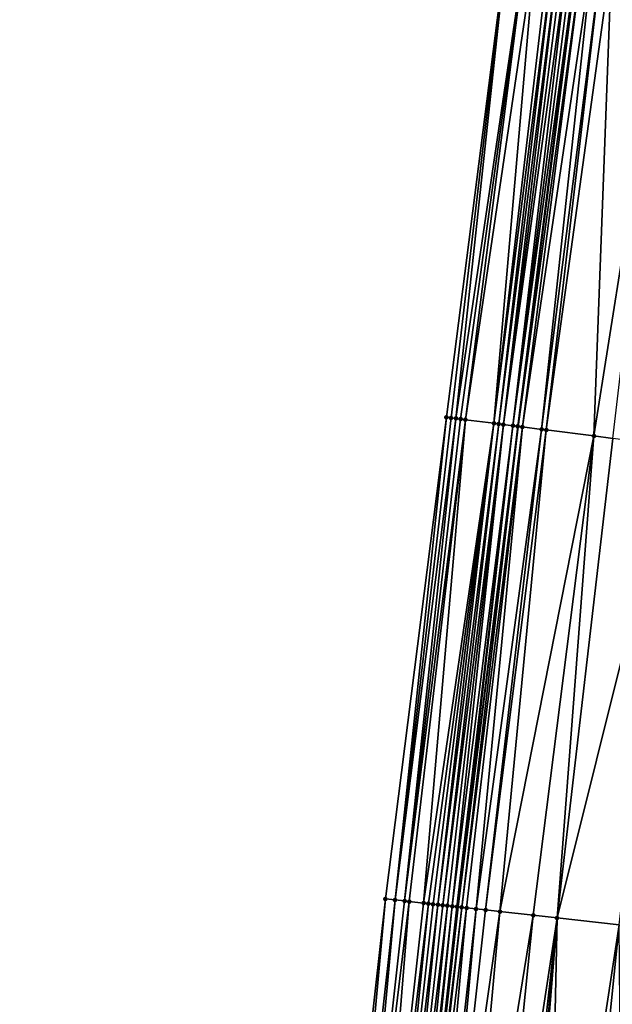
# Model space of a CAD drawing. Header units: feet. Extents: x 2004186 to 2014793, y 836912 to 864902.
# Tile 901 of 974: x 2004211 to 2004236, y 861658 to 861699. Entities that reach past the tile are written whole.
import ezdxf

# ---------------------------------------------------------------- set-up
doc = ezdxf.new("R2010")
doc.units = ezdxf.units.FT
doc.header["$LTSCALE"] = 100
doc.header["$MEASUREMENT"] = 0
for name, color, linetype, lineweight in [('EP_Travel Lane', 5, 'Continuous', 40), ('Road Shots', 4, 'Continuous', 200), ('Road X-Section', 30, 'Continuous', 13)]:
    doc.layers.add(name, color=color, linetype=linetype, lineweight=lineweight)
doc.layers.add('I-77 SB_MM21-27-Surface-Border', color=7, linetype='Continuous')
doc.layers.add('I-77 SB_MM21-27-Surface-TIN', color=7, linetype='Continuous')

msp = doc.modelspace()

# ---------------------------------------------------------------- linework, layer by layer
at = {"layer": 'EP_Travel Lane'}
msp.add_polyline3d([(2004212.544174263, 861502.873423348, 470.2992342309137), (2004214.489620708, 861522.7748377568, 470.6858175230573), (2004216.435079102, 861542.676374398, 471.0663750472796), (2004218.380463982, 861562.5771590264, 471.4839420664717), (2004220.325887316, 861582.4783370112, 471.8821549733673), (2004222.567689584, 861602.5243743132, 472.2747324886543), (2004224.793888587, 861622.3959875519, 472.6789331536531), (2004227.020107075, 861642.2677747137, 473.0741233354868), (2004229.246394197, 861662.14017452, 473.4375800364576), (2004231.740980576, 861682.1790557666, 473.8291582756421), (2004234.233509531, 861702.0191539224, 474.2284171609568), (2004236.725954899, 861721.8585867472, 474.6600591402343), (2004239.218455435, 861741.6984586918, 475.0703210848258), (2004242.03659576, 861761.6809461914, 475.4789857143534), (2004244.871533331, 861781.4747629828, 475.8894471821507), (2004247.706480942, 861801.2686498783, 476.2963339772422)], dxfattribs=at)
at = {"layer": 'I-77 SB_MM21-27-Surface-Border', "color": 3, "linetype": 'ByBlock', "lineweight": -2}
msp.add_polyline3d([(2004210.95935604, 861503.0270322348, 470.3435030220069), (2004213.098814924, 861522.9095220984, 470.7305084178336), (2004215.636447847, 861542.7538303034, 471.0863253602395), (2004217.178667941, 861562.6938210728, 471.5088526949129), (2004218.322746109, 861582.6723228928, 471.9463492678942), (2004219.959737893, 861602.8135498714, 472.3585131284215), (2004221.976988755, 861622.7085263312, 472.7594692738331), (2004223.994210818, 861642.6032445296, 473.1738044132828), (2004226.210286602, 861662.4765665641, 473.5483366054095), (2004228.748391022, 861682.5584888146, 473.9335185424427), (2004231.277773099, 861702.3938574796, 474.3342172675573), (2004234.203906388, 861722.1783482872, 474.7485484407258), (2004236.931671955, 861741.9883398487, 475.1530451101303), (2004240.53668502, 861761.8935343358, 475.5213609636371), (2004243.74974978, 861781.6338770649, 475.9151746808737), (2004246.962803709, 861801.3741436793, 476.3128690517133)], dxfattribs=at)
at = {"layer": 'I-77 SB_MM21-27-Surface-TIN', "color": 128, "linetype": 'ByBlock', "lineweight": -2}
for points in [[(2004231.277773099, 861702.3938574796, 474.3342172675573), (2004228.748391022, 861682.5584888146, 473.9335185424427), (2004228.946801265, 861682.5333215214, 473.9271113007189)], [(2004231.277773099, 861702.3938574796, 474.3342172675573), (2004228.946801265, 861682.5333215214, 473.9271113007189), (2004229.145220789, 861682.5082270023, 473.9171608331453)], [(2004232.071426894, 861702.293288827, 474.3036938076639), (2004231.277773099, 861702.3938574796, 474.3342172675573), (2004229.145220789, 861682.5082270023, 473.9171608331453)], [(2004232.071426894, 861702.293288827, 474.3036938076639), (2004229.145220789, 861682.5082270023, 473.9171608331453), (2004229.343658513, 861682.4832751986, 473.9002618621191)], [(2004232.071426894, 861702.293288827, 474.3036938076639), (2004229.343658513, 861682.4832751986, 473.9002618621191), (2004229.542075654, 861682.4581619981, 473.8912209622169)], [(2004232.468239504, 861702.2428924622, 474.2938869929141), (2004232.071426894, 861702.293288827, 474.3036938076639), (2004229.542075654, 861682.4581619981, 473.8912209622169)], [(2004232.468239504, 861702.2428924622, 474.2938869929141), (2004229.542075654, 861682.4581619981, 473.8912209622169), (2004230.732500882, 861682.3068740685, 473.8666131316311)], [(2004233.063471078, 861702.1673971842, 474.2743435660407), (2004232.468239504, 861702.2428924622, 474.2938869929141), (2004230.732500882, 861682.3068740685, 473.8666131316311)], [(2004233.261872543, 861702.1421610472, 474.2712880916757), (2004233.063471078, 861702.1673971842, 474.2743435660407), (2004230.732500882, 861682.3068740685, 473.8666131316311)], [(2004233.261872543, 861702.1421610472, 474.2712880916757), (2004230.732500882, 861682.3068740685, 473.8666131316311), (2004230.930910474, 861682.2817016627, 473.8604548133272)], [(2004233.460288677, 861702.1170399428, 474.2626319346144), (2004233.261872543, 861702.1421610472, 474.2712880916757), (2004230.930910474, 861682.2817016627, 473.8604548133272)], [(2004233.460288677, 861702.1170399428, 474.2626319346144), (2004230.930910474, 861682.2817016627, 473.8604548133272), (2004231.12932533, 861682.2565705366, 473.8522866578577)], [(2004233.658715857, 861702.0920054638, 474.2497581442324), (2004233.460288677, 861702.1170399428, 474.2626319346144), (2004231.12932533, 861682.2565705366, 473.8522866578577)], [(2004233.857148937, 861702.0670172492, 474.2346318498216), (2004233.658715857, 861702.0920054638, 474.2497581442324), (2004231.12932533, 861682.2565705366, 473.8522866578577)], [(2004233.857148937, 861702.0670172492, 474.2346318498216), (2004231.12932533, 861682.2565705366, 473.8522866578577), (2004231.526175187, 861682.2064662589, 473.8282589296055)], [(2004234.055568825, 861702.0419255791, 474.2245425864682), (2004233.857148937, 861702.0670172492, 474.2346318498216), (2004231.526175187, 861682.2064662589, 473.8282589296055)], [(2004234.055568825, 861702.0419255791, 474.2245425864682), (2004231.526175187, 861682.2064662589, 473.8282589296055), (2004234.233509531, 861702.0191539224, 474.2284171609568)], [(2004231.724567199, 861682.1811559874, 473.8288129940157), (2004234.233509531, 861702.0191539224, 474.2284171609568), (2004231.526175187, 861682.2064662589, 473.8282589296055)], [(2004231.724567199, 861682.1811559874, 473.8288129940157), (2004231.740980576, 861682.1790557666, 473.8291582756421), (2004234.233509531, 861702.0191539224, 474.2284171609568)], [(2004234.253950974, 861702.0165379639, 474.22886226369), (2004234.233509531, 861702.0191539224, 474.2284171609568), (2004231.740980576, 861682.1790557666, 473.8291582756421)], [(2004234.452339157, 861701.9911976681, 474.23087805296), (2004234.253950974, 861702.0165379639, 474.22886226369), (2004231.740980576, 861682.1790557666, 473.8291582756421)], [(2004234.452339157, 861701.9911976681, 474.23087805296), (2004231.740980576, 861682.1790557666, 473.8291582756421), (2004231.922949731, 861682.1557713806, 473.8329862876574)], [(2004234.849151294, 861701.9407975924, 474.2212519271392), (2004234.452339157, 861701.9911976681, 474.23087805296), (2004231.922949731, 861682.1557713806, 473.8329862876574)], [(2004234.849151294, 861701.9407975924, 474.2212519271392), (2004231.922949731, 861682.1557713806, 473.8329862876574), (2004232.716563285, 861682.0548871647, 473.8178272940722)], [(2004235.24595522, 861701.8903331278, 474.2147607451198), (2004234.849151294, 861701.9407975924, 474.2212519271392), (2004232.716563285, 861682.0548871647, 473.8178272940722)], [(2004235.24595522, 861701.8903331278, 474.2147607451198), (2004232.716563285, 861682.0548871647, 473.8178272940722), (2004232.914970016, 861682.0296923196, 473.8127614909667)], [(2004235.642772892, 861701.839976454, 474.2030214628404), (2004235.24595522, 861701.8903331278, 474.2147607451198), (2004232.914970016, 861682.0296923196, 473.8127614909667)], [(2004235.642772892, 861701.839976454, 474.2030214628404), (2004232.914970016, 861682.0296923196, 473.8127614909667), (2004234.899100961, 861681.7782429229, 473.737805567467)], [(2004238.023721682, 861701.538171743, 474.116259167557), (2004235.642772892, 861701.839976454, 474.2030214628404), (2004234.899100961, 861681.7782429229, 473.737805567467)], [(2004238.023721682, 861701.538171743, 474.116259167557), (2004234.899100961, 861681.7782429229, 473.737805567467), (2004235.692751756, 861681.677650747, 473.7084277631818)], [(2004228.748391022, 861682.5584888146, 473.9335185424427), (2004226.210286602, 861662.4765665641, 473.5483366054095), (2004226.607845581, 861662.432442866, 473.5376866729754)], [(2004228.946801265, 861682.5333215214, 473.9271113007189), (2004228.748391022, 861682.5584888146, 473.9335185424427), (2004226.607845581, 861662.432442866, 473.5376866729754)], [(2004229.145220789, 861682.5082270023, 473.9171608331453), (2004228.946801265, 861682.5333215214, 473.9271113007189), (2004226.607845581, 861662.432442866, 473.5376866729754)], [(2004229.145220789, 861682.5082270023, 473.9171608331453), (2004226.607845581, 861662.432442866, 473.5376866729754), (2004227.005432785, 861662.3885722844, 473.5139241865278)], [(2004229.343658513, 861682.4832751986, 473.9002618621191), (2004229.145220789, 861682.5082270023, 473.9171608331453), (2004227.005432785, 861662.3885722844, 473.5139241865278)], [(2004229.542075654, 861682.4581619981, 473.8912209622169), (2004229.343658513, 861682.4832751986, 473.9002618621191), (2004227.005432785, 861662.3885722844, 473.5139241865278)], [(2004229.542075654, 861682.4581619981, 473.8912209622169), (2004227.005432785, 861662.3885722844, 473.5139241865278), (2004227.204220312, 861662.3665825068, 473.5048656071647)], [(2004229.542075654, 861682.4581619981, 473.8912209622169), (2004227.204220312, 861662.3665825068, 473.5048656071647), (2004227.800563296, 861662.3004374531, 473.4867929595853)], [(2004230.732500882, 861682.3068740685, 473.8666131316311), (2004229.542075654, 861682.4581619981, 473.8912209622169), (2004227.800563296, 861662.3004374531, 473.4867929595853)], [(2004230.732500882, 861682.3068740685, 473.8666131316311), (2004227.800563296, 861662.3004374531, 473.4867929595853), (2004227.999334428, 861662.2783006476, 473.4853510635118)], [(2004230.732500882, 861682.3068740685, 473.8666131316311), (2004227.999334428, 861662.2783006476, 473.4853510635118), (2004228.198095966, 861662.2560778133, 473.4883658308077)], [(2004230.732500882, 861682.3068740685, 473.8666131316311), (2004228.198095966, 861662.2560778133, 473.4883658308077), (2004228.396869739, 861662.233964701, 473.4856965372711)], [(2004230.930910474, 861682.2817016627, 473.8604548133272), (2004230.732500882, 861682.3068740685, 473.8666131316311), (2004228.396869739, 861662.233964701, 473.4856965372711)], [(2004230.930910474, 861682.2817016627, 473.8604548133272), (2004228.396869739, 861662.233964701, 473.4856965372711), (2004228.595653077, 861662.2119373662, 473.4785835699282)], [(2004231.12932533, 861682.2565705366, 473.8522866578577), (2004230.930910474, 861682.2817016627, 473.8604548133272), (2004228.595653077, 861662.2119373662, 473.4785835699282)], [(2004231.12932533, 861682.2565705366, 473.8522866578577), (2004228.595653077, 861662.2119373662, 473.4785835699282), (2004228.79444589, 861662.1899949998, 473.4670688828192)], [(2004231.12932533, 861682.2565705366, 473.8522866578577), (2004228.79444589, 861662.1899949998, 473.4670688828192), (2004228.993251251, 861662.1681651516, 473.4497252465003)], [(2004231.526175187, 861682.2064662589, 473.8282589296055), (2004231.12932533, 861682.2565705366, 473.8522866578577), (2004228.993251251, 861662.1681651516, 473.4497252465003)], [(2004231.526175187, 861682.2064662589, 473.8282589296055), (2004228.993251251, 861662.1681651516, 473.4497252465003), (2004229.192048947, 861662.146266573, 473.4359421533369)], [(2004231.526175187, 861682.2064662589, 473.8282589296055), (2004229.192048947, 861662.146266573, 473.4359421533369), (2004229.246394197, 861662.14017452, 473.4375800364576)], [(2004231.724567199, 861682.1811559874, 473.8288129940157), (2004231.526175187, 861682.2064662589, 473.8282589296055), (2004229.246394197, 861662.14017452, 473.4375800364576)], [(2004231.724567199, 861682.1811559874, 473.8288129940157), (2004229.246394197, 861662.14017452, 473.4375800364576), (2004231.740980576, 861682.1790557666, 473.8291582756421)], [(2004229.39080408, 861662.1239863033, 473.4419323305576), (2004231.740980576, 861682.1790557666, 473.8291582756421), (2004229.246394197, 861662.14017452, 473.4375800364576)], [(2004231.922949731, 861682.1557713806, 473.8329862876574), (2004231.740980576, 861682.1790557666, 473.8291582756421), (2004229.39080408, 861662.1239863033, 473.4419323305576)], [(2004231.922949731, 861682.1557713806, 473.8329862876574), (2004229.39080408, 861662.1239863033, 473.4419323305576), (2004229.589572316, 861662.1018235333, 473.441835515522)], [(2004231.922949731, 861682.1557713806, 473.8329862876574), (2004229.589572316, 861662.1018235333, 473.441835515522), (2004229.987131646, 861662.0577029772, 473.4310228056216)], [(2004232.716563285, 861682.0548871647, 473.8178272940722), (2004231.922949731, 861682.1557713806, 473.8329862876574), (2004229.987131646, 861662.0577029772, 473.4310228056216)], [(2004232.716563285, 861682.0548871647, 473.8178272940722), (2004229.987131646, 861662.0577029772, 473.4310228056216), (2004230.384684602, 861662.0135252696, 473.4231708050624)], [(2004232.914970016, 861682.0296923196, 473.8127614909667), (2004232.716563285, 861682.0548871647, 473.8178272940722), (2004230.384684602, 861662.0135252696, 473.4231708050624)], [(2004232.914970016, 861682.0296923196, 473.8127614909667), (2004230.384684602, 861662.0135252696, 473.4231708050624), (2004230.98102851, 861661.9473884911, 473.4046694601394)], [(2004234.899100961, 861681.7782429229, 473.737805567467), (2004232.914970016, 861682.0296923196, 473.8127614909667), (2004230.98102851, 861661.9473884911, 473.4046694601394)], [(2004234.899100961, 861681.7782429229, 473.737805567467), (2004230.98102851, 861661.9473884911, 473.4046694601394), (2004232.372519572, 861661.7932661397, 473.3513046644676)], [(2004234.899100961, 861681.7782429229, 473.737805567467), (2004232.372519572, 861661.7932661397, 473.3513046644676), (2004233.366431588, 861661.6830875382, 473.3179119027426)], [(2004235.692751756, 861681.677650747, 473.7084277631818), (2004234.899100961, 861681.7782429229, 473.737805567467), (2004233.366431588, 861661.6830875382, 473.3179119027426)], [(2004238.272106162, 861681.3506424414, 473.6170267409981), (2004235.692751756, 861681.677650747, 473.7084277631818), (2004233.366431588, 861661.6830875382, 473.3179119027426)], [(2004238.272106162, 861681.3506424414, 473.6170267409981), (2004233.366431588, 861661.6830875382, 473.3179119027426), (2004235.950617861, 861661.3967579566, 473.2241084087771)], [(2004226.210286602, 861662.4765665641, 473.5483366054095), (2004223.994210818, 861642.6032445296, 473.1738044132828), (2004224.391770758, 861642.5591294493, 473.1627081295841)], [(2004226.607845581, 861662.432442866, 473.5376866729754), (2004226.210286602, 861662.4765665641, 473.5483366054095), (2004224.391770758, 861642.5591294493, 473.1627081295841)], [(2004226.607845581, 861662.432442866, 473.5376866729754), (2004224.391770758, 861642.5591294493, 473.1627081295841), (2004224.789350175, 861642.5151890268, 473.1425638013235)], [(2004227.005432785, 861662.3885722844, 473.5139241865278), (2004226.607845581, 861662.432442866, 473.5376866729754), (2004224.789350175, 861642.5151890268, 473.1425638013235)], [(2004227.204220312, 861662.3665825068, 473.5048656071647), (2004227.005432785, 861662.3885722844, 473.5139241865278), (2004224.789350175, 861642.5151890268, 473.1425638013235)], [(2004227.204220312, 861662.3665825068, 473.5048656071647), (2004224.789350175, 861642.5151890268, 473.1425638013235), (2004225.584486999, 861642.4271108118, 473.112499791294)], [(2004227.800563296, 861662.3004374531, 473.4867929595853), (2004227.204220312, 861662.3665825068, 473.5048656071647), (2004225.584486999, 861642.4271108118, 473.112499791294)], [(2004227.999334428, 861662.2783006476, 473.4853510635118), (2004227.800563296, 861662.3004374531, 473.4867929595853), (2004225.584486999, 861642.4271108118, 473.112499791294)], [(2004227.999334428, 861662.2783006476, 473.4853510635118), (2004225.584486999, 861642.4271108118, 473.112499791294), (2004225.982033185, 861642.3828723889, 473.1077932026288)], [(2004228.198095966, 861662.2560778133, 473.4883658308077), (2004227.999334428, 861662.2783006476, 473.4853510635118), (2004225.982033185, 861642.3828723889, 473.1077932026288)], [(2004228.396869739, 861662.233964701, 473.4856965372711), (2004228.198095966, 861662.2560778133, 473.4883658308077), (2004225.982033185, 861642.3828723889, 473.1077932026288)], [(2004228.396869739, 861662.233964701, 473.4856965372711), (2004225.982033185, 861642.3828723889, 473.1077932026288), (2004226.379595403, 861642.3387777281, 473.0956391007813)], [(2004228.595653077, 861662.2119373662, 473.4785835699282), (2004228.396869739, 861662.233964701, 473.4856965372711), (2004226.379595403, 861642.3387777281, 473.0956391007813)], [(2004228.79444589, 861662.1899949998, 473.4670688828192), (2004228.595653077, 861662.2119373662, 473.4785835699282), (2004226.379595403, 861642.3387777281, 473.0956391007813)], [(2004228.79444589, 861662.1899949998, 473.4670688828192), (2004226.379595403, 861642.3387777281, 473.0956391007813), (2004226.777174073, 861642.2948306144, 473.0758414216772)], [(2004228.993251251, 861662.1681651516, 473.4497252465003), (2004228.79444589, 861662.1899949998, 473.4670688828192), (2004226.777174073, 861642.2948306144, 473.0758414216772)], [(2004228.993251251, 861662.1681651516, 473.4497252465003), (2004226.777174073, 861642.2948306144, 473.0758414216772), (2004226.975946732, 861642.2727075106, 473.0736897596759)], [(2004229.192048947, 861662.146266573, 473.4359421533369), (2004228.993251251, 861662.1681651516, 473.4497252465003), (2004226.975946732, 861642.2727075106, 473.0736897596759)], [(2004229.192048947, 861662.146266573, 473.4359421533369), (2004226.975946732, 861642.2727075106, 473.0736897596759), (2004229.246394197, 861662.14017452, 473.4375800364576)], [(2004226.975946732, 861642.2727075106, 473.0736897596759), (2004227.020107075, 861642.2677747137, 473.0741233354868), (2004229.246394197, 861662.14017452, 473.4375800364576)], [(2004229.39080408, 861662.1239863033, 473.4419323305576), (2004229.246394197, 861662.14017452, 473.4375800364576), (2004227.020107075, 861642.2677747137, 473.0741233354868)], [(2004229.39080408, 861662.1239863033, 473.4419323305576), (2004227.020107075, 861642.2677747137, 473.0741233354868), (2004227.174710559, 861642.2505052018, 473.075641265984)], [(2004229.589572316, 861662.1018235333, 473.441835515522), (2004229.39080408, 861662.1239863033, 473.4419323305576), (2004227.174710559, 861642.2505052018, 473.075641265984)], [(2004229.589572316, 861662.1018235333, 473.441835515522), (2004227.174710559, 861642.2505052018, 473.075641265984), (2004227.771042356, 861642.1842598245, 473.0627659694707)], [(2004229.987131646, 861662.0577029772, 473.4310228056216), (2004229.589572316, 861662.1018235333, 473.441835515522), (2004227.771042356, 861642.1842598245, 473.0627659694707)], [(2004229.987131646, 861662.0577029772, 473.4310228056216), (2004227.771042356, 861642.1842598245, 473.0627659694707), (2004228.16859524, 861642.1400814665, 473.0549477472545)], [(2004230.384684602, 861662.0135252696, 473.4231708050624), (2004229.987131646, 861662.0577029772, 473.4310228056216), (2004228.16859524, 861642.1400814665, 473.0549477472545)], [(2004230.98102851, 861661.9473884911, 473.4046694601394), (2004230.384684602, 861662.0135252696, 473.4231708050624), (2004228.16859524, 861642.1400814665, 473.0549477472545)], [(2004230.98102851, 861661.9473884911, 473.4046694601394), (2004228.16859524, 861642.1400814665, 473.0549477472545), (2004229.162503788, 861642.0298717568, 473.0231667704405)], [(2004232.372519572, 861661.7932661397, 473.3513046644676), (2004230.98102851, 861661.9473884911, 473.4046694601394), (2004229.162503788, 861642.0298717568, 473.0231667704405)], [(2004232.372519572, 861661.7932661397, 473.3513046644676), (2004229.162503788, 861642.0298717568, 473.0231667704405), (2004230.355212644, 861641.8977868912, 472.9763893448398)], [(2004233.366431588, 861661.6830875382, 473.3179119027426), (2004232.372519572, 861661.7932661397, 473.3513046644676), (2004230.355212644, 861641.8977868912, 472.9763893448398)], [(2004233.366431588, 861661.6830875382, 473.3179119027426), (2004230.355212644, 861641.8977868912, 472.9763893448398), (2004231.150359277, 861641.8097966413, 472.9417683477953)], [(2004233.366431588, 861661.6830875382, 473.3179119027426), (2004231.150359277, 861641.8097966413, 472.9417683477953), (2004231.547926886, 861641.7657503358, 472.9271092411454)], [(2004233.366431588, 861661.6830875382, 473.3179119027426), (2004231.547926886, 861641.7657503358, 472.9271092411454), (2004231.746706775, 861641.7436920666, 472.9215988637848)], [(2004233.366431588, 861661.6830875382, 473.3179119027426), (2004231.746706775, 861641.7436920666, 472.9215988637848), (2004232.939422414, 861641.6116680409, 472.8716696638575)], [(2004235.950617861, 861661.3967579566, 473.2241084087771), (2004233.366431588, 861661.6830875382, 473.3179119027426), (2004232.939422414, 861641.6116680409, 472.8716696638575)], [(2004235.950617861, 861661.3967579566, 473.2241084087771), (2004232.939422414, 861641.6116680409, 472.8716696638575), (2004233.933338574, 861641.5015265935, 472.8363524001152)], [(2004235.950617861, 861661.3967579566, 473.2241084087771), (2004233.933338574, 861641.5015265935, 472.8363524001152), (2004236.119976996, 861641.2594205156, 472.7480289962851)]]:
    msp.add_3dface(points, dxfattribs=at)
at = {"layer": 'Road Shots', "lineweight": 100}
for p in [(2004228.748391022, 861682.5584888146, 473.9335185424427), (2004228.946801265, 861682.5333215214, 473.9271113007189), (2004229.145220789, 861682.5082270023, 473.9171608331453), (2004229.343658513, 861682.4832751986, 473.9002618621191), (2004229.542075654, 861682.4581619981, 473.8912209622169), (2004230.732500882, 861682.3068740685, 473.8666131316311), (2004230.930910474, 861682.2817016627, 473.8604548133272), (2004231.12932533, 861682.2565705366, 473.8522866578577), (2004231.526175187, 861682.2064662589, 473.8282589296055), (2004231.724567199, 861682.1811559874, 473.8288129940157), (2004231.922949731, 861682.1557713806, 473.8329862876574), (2004232.716563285, 861682.0548871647, 473.8178272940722), (2004232.914970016, 861682.0296923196, 473.8127614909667), (2004234.899100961, 861681.7782429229, 473.737805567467), (2004226.210286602, 861662.4765665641, 473.5483366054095), (2004226.607845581, 861662.432442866, 473.5376866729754), (2004227.005432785, 861662.3885722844, 473.5139241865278), (2004227.204220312, 861662.3665825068, 473.5048656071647), (2004227.800563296, 861662.3004374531, 473.4867929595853), (2004227.999334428, 861662.2783006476, 473.4853510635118), (2004228.198095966, 861662.2560778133, 473.4883658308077), (2004228.396869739, 861662.233964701, 473.4856965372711), (2004228.595653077, 861662.2119373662, 473.4785835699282), (2004228.79444589, 861662.1899949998, 473.4670688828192), (2004228.993251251, 861662.1681651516, 473.4497252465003), (2004229.192048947, 861662.146266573, 473.4359421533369), (2004229.39080408, 861662.1239863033, 473.4419323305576), (2004229.589572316, 861662.1018235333, 473.441835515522), (2004229.987131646, 861662.0577029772, 473.4310228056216), (2004230.384684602, 861662.0135252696, 473.4231708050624), (2004230.98102851, 861661.9473884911, 473.4046694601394), (2004232.372519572, 861661.7932661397, 473.3513046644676), (2004233.366431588, 861661.6830875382, 473.3179119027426)]:
    msp.add_point(p, dxfattribs=at)
at = {"layer": 'Road X-Section', "extrusion": (0.1264673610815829, 0.9917547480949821, 0.02070087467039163), "elevation": 1108077.100383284, "flags": 128}
msp.add_lwpolyline([(-1879131.329882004, -22468.6456805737), (-1879132.129882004, -22468.67621057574), (-1879132.529882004, -22468.68601949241), (-1879133.129882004, -22468.70556710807), (-1879133.329882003, -22468.70862323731), (-1879133.529882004, -22468.71728124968), (-1879133.729882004, -22468.73015779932), (-1879133.929882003, -22468.74528733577), (-1879134.129882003, -22468.75537876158), (-1879134.329882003, -22468.75105815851), (-1879134.529882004, -22468.7490419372), (-1879134.929882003, -22468.7586701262), (-1879135.329882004, -22468.76516269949), (-1879135.729882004, -22468.77690449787), (-1879138.129882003, -22468.86368538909), (-1879140.929882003, -22468.95955248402), (-1879141.929882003, -22468.99574643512), (-1879144.329882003, -22469.08413712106), (-1879145.529882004, -22469.12860692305), (-1879145.729882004, -22469.13482607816), (-1879146.129882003, -22469.15203743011), (-1879146.529882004, -22469.15610824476), (-1879146.929882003, -22469.17048251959), (-1879147.329882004, -22469.18022334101), (-1879148.129882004, -22469.20767527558), (-1879148.729882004, -22469.22560800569), (-1879149.729882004, -22469.26608722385), (-1879150.729882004, -22469.30328066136), (-1879151.929882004, -22469.34453360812), (-1879152.729882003, -22469.37383712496), (-1879153.329882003, -22469.39080745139), (-1879154.929882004, -22469.45025674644), (-1879156.129882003, -22469.48912663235), (-1879156.729882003, -22469.51162248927), (-1879157.129882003, -22469.53045604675), (-1879157.329882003, -22469.54224195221), (-1879157.729882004, -22469.56089798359), (-1879157.929882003, -22469.57279482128), (-1879158.329882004, -22469.60585649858), (-1879158.529882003, -22469.62086295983), (-1879158.729882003, -22469.63829537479), (-1879158.929882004, -22469.66244760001), (-1879159.129882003, -22469.68913920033), (-1879159.329882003, -22469.71305082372), (-1879159.529882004, -22469.73361729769), (-1879160.129882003, -22469.78243750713), (-1879160.529882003, -22469.81336150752), (-1879160.729882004, -22469.82469662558), (-1879161.129882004, -22469.85959177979), (-1879161.329882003, -22469.87500427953), (-1879161.529882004, -22469.88773318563)], dxfattribs=at)
at = {"layer": 'Road X-Section', "extrusion": (0.1264673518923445, 0.9917547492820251, 0.02070087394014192), "elevation": 1108057.082988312, "flags": 128}
msp.add_lwpolyline([(-1879131.340153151, -22468.63118911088), (-1879131.54015315, -22468.63759772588), (-1879131.74015315, -22468.64755032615), (-1879131.940153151, -22468.66445291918), (-1879132.14015315, -22468.67349575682), (-1879133.34015315, -22468.69810886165), (-1879133.540153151, -22468.70426849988), (-1879133.74015315, -22468.71243840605), (-1879134.140153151, -22468.73647128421), (-1879134.34015315, -22468.73591710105), (-1879134.54015315, -22468.73174291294), (-1879135.34015315, -22468.74690515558), (-1879135.54015315, -22468.75197204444), (-1879137.54015315, -22468.8269440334), (-1879138.34015315, -22468.85632813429), (-1879140.94015315, -22468.94774874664), (-1879142.94015315, -22469.02561014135), (-1879144.54015315, -22469.08741773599), (-1879145.54015315, -22469.12442054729), (-1879146.14015315, -22469.15018942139), (-1879146.34015315, -22469.15474108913), (-1879146.540153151, -22469.15628312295), (-1879147.54015315, -22469.18362248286), (-1879148.14015315, -22469.20626977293), (-1879148.74015315, -22469.2257943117), (-1879150.940153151, -22469.30883725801), (-1879151.94015315, -22469.34061980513), (-1879152.74015315, -22469.37017261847), (-1879153.34015315, -22469.3870456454), (-1879155.34015315, -22469.46263575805), (-1879156.54015315, -22469.50948128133), (-1879157.34015315, -22469.54767493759), (-1879157.54015315, -22469.560258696), (-1879157.940153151, -22469.58118418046), (-1879158.140153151, -22469.59588683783), (-1879158.34015315, -22469.61701952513), (-1879158.74015315, -22469.64502669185), (-1879158.94015315, -22469.66249254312), (-1879159.14015315, -22469.68250409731), (-1879159.54015315, -22469.7330152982), (-1879159.74015315, -22469.75511051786), (-1879160.340153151, -22469.80840170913), (-1879160.540153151, -22469.82339202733), (-1879160.74015315, -22469.82893050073), (-1879160.94015315, -22469.84467763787), (-1879161.34015315, -22469.88139951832), (-1879161.54015315, -22469.89731299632)], dxfattribs=at)
at = {"layer": 'Road X-Section', "extrusion": (0.1108022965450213, 0.9936527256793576, 0.01941936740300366), "elevation": 1078275.331360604, "flags": 128}
msp.add_lwpolyline([(-1896388.264421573, -20469.73653854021), (-1896388.664421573, -20469.74719048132), (-1896389.064421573, -20469.77095744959), (-1896389.264421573, -20469.78001773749), (-1896389.864421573, -20469.79809379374), (-1896390.064421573, -20469.79953596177), (-1896390.264421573, -20469.79652062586), (-1896390.464421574, -20469.79919042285), (-1896390.664421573, -20469.80630473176), (-1896390.864421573, -20469.81782159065), (-1896391.064421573, -20469.83516849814), (-1896391.264421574, -20469.84895419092), (-1896391.464421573, -20469.84296288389), (-1896391.664421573, -20469.84305971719), (-1896392.064421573, -20469.85387446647), (-1896392.464421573, -20469.86172794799), (-1896393.064421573, -20469.88023278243), (-1896394.464421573, -20469.9336076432), (-1896395.464421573, -20469.96700670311), (-1896398.064421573, -20470.06082788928), (-1896401.064421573, -20470.17598950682), (-1896403.064421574, -20470.2504319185), (-1896403.264421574, -20470.25951116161), (-1896403.664421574, -20470.26221231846), (-1896403.864421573, -20470.2674790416), (-1896404.064421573, -20470.27716078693), (-1896404.264421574, -20470.28418600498), (-1896404.464421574, -20470.2875362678), (-1896406.064421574, -20470.34558214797), (-1896407.864421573, -20470.41475992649), (-1896409.264421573, -20470.4636339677), (-1896409.864421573, -20470.48540416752), (-1896410.464421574, -20470.50320794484), (-1896411.264421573, -20470.53241145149), (-1896412.264421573, -20470.57002642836), (-1896413.664421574, -20470.62049620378), (-1896414.264421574, -20470.64657374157), (-1896415.064421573, -20470.69355127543), (-1896415.464421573, -20470.73438186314), (-1896415.664421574, -20470.74410556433), (-1896415.864421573, -20470.7572473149), (-1896416.064421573, -20470.77319221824), (-1896416.264421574, -20470.79371290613), (-1896416.464421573, -20470.81997071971), (-1896416.664421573, -20470.84227324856), (-1896417.464421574, -20470.9076059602), (-1896417.664421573, -20470.92010562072), (-1896417.864421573, -20470.92391954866), (-1896418.064421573, -20470.93884607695), (-1896418.464421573, -20470.97472959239)], dxfattribs=at)

doc.saveas('drawing.dxf')
